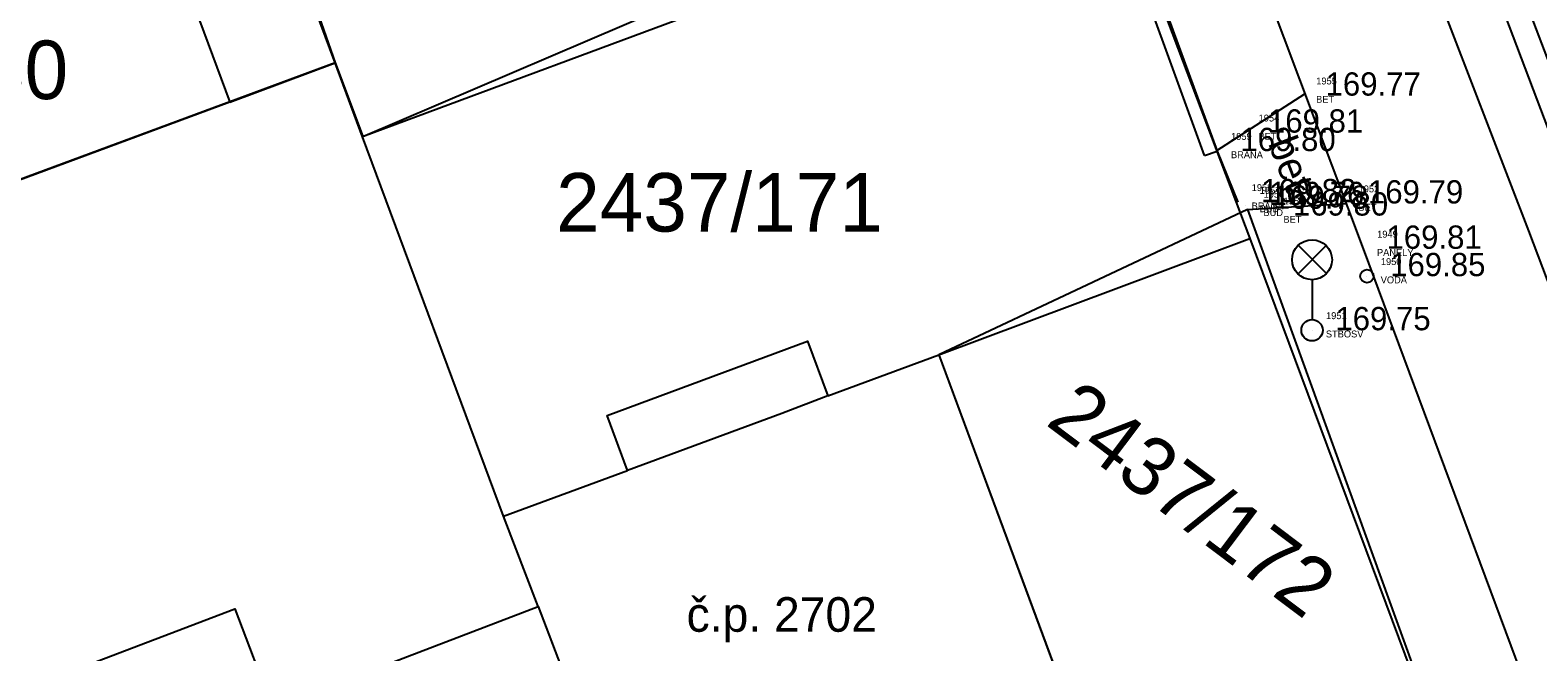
# Model space of a CAD drawing. Extents: x -566117 to -565580, y -1202428 to -1201938.
# Drawn here: x -565937.36 to -565909.04, y -1202084.03 to -1202072.35 of the extents above; entities that cross this region are included whole.
import ezdxf

# ---------------------------------------------------------------- set-up
doc = ezdxf.new("R2010")
doc.units = 0
for name, color, linetype in [('Bod', 7, 'Continuous'), ('BUDOVY_MĚŘ (Construction)', 7, 'Continuous'), ('BUOVY_NEMĚŘ', 7, 'Continuous'), ('CIZÍ_NADZEM', 7, 'Continuous'), ('Implicitní', 7, 'Continuous'), ('Katastr', 7, 'Continuous'), ('Kod', 7, 'Continuous'), ('Oplocení', 7, 'Continuous'), ('POMOC_POPIS', 7, 'Continuous'), ('Voda', 7, 'Continuous'), ('Výška', 7, 'Continuous'), ('Zpevněné plohy', 7, 'Continuous'), ('Číslo', 7, 'Continuous'), ('Číslo popisné', 7, 'Continuous')]:
    doc.layers.add(name, color=color, linetype=linetype)

# ---------------------------------------------------------------- blocks, each defined once
blk = doc.blocks.new('A$C69D74C1E')
at = {"layer": 'Katastr'}
for p, q in [((133.3, -4.52), (131.48, 0.38)), ((147.79, -0.7), (150.48, -7.82)), ((142.08, -2.84), (133.81, -5.91)), ((131.32, -5.26), (133.3, -4.52)), ((133.81, -5.91), (133.3, -4.52)), ((131.32, -5.26), (125.11, -7.56)), ((136.46, -13.04), (133.81, -5.91)), ((144.64, -10.01), (150.48, -7.82)), ((150.48, -7.82), (153.51, -15.96)), ((144.64, -10.01), (147.66, -18.17)), ((142.55, -10.78), (141.69, -11.11)), ((141.69, -11.11), (138.79, -12.18)), ((137.11, -14.74), (136.46, -13.04)), ((137.11, -14.74), (139.61, -21.3))]:
    blk.add_line(p, q, dxfattribs=at)
for points in [[(125.11, -7.56), (123.5, -3.22), (129.71, -0.92), (131.32, -5.26)], [(136.46, -13.04), (138.79, -12.18), (138.41, -11.15), (142.17, -9.75), (142.55, -10.78), (144.64, -10.01)], [(139.61, -21.3), (131.45, -24.21), (128.42, -15.92), (131.41, -14.78), (132.12, -16.65), (137.11, -14.74)]]:
    blk.add_lwpolyline(points, dxfattribs=at)
for s, p in [('5080', (125.01, -5.203)), ('2437/171', (137.45, -7.693))]:
    blk.add_text(s, height=1.1, dxfattribs=at).set_placement(p)
blk.add_text('2437/172', height=1.1, rotation=323, dxfattribs=at).set_placement((146.621, -11.307))
blk = doc.blocks.new('6.560')
at = {"layer": 'CIZÍ_NADZEM'}
for p, q in [((-0.528, 2.124), (0.528, 3.18)), ((0.544, 2.13), (-0.512, 3.188)), ((0, 1.9), (0, 0.4))]:
    blk.add_line(p, q, dxfattribs=at)
for centre, radius in [((0, 2.65), 0.75), ((0, 0), 0.4)]:
    blk.add_circle(centre, radius, dxfattribs=at)
blk = doc.blocks.new('POINT_DISPLAY')
at = {"layer": 'Implicitní'}
blk.add_line((0, 0), (0, 0), dxfattribs=at)

msp = doc.modelspace()

# ---------------------------------------------------------------- linework, layer by layer
at = {"layer": 'BUDOVY_MĚŘ (Construction)'}
msp.add_line((-565914.494, -1202075.72), (-565911.07, -1202085.169), dxfattribs=at)
at = {"layer": 'BUOVY_NEMĚŘ'}
msp.add_line((-565914.494, -1202075.72), (-565920.29, -1202078.45), dxfattribs=at)
for points in [[(-565933.165, -1202068.568), (-565931.63, -1202072.96), (-565939.889, -1202076.02)], [(-565931.63, -1202072.96), (-565931.115, -1202074.348), (-565922.67, -1202070.73)], [(-565927.82, -1202083.18), (-565928.47, -1202081.48), (-565926.14, -1202080.62), (-565926.52, -1202079.59), (-565922.76, -1202078.19), (-565922.38, -1202079.22), (-565920.29, -1202078.45), (-565917.27, -1202086.61), (-565925.32, -1202089.74)]]:
    msp.add_lwpolyline(points, dxfattribs=at)
msp.add_lwpolyline([(-565927.82, -1202083.18), (-565925.32, -1202089.74), (-565933.48, -1202092.65), (-565936.51, -1202084.36), (-565933.52, -1202083.22), (-565932.81, -1202085.09)], close=True, dxfattribs=at)
at = {"layer": 'Oplocení'}
for p, q in [((-565917.225, -1202068.705), (-565915.064, -1202074.62)), ((-565915.299, -1202074.705), (-565917.372, -1202069.027)), ((-565915.299, -1202074.705), (-565915.064, -1202074.621)), ((-565915.064, -1202074.62), (-565914.676, -1202075.581))]:
    msp.add_line(p, q, dxfattribs=at)
for points in [[(-565905.607, -1202082.801), (-565908.31, -1202075.616), (-565911.378, -1202067.511), (-565914.339, -1202059.648), (-565915.727, -1202055.909), (-565915.361, -1202055.747)], [(-565915.361, -1202055.747), (-565913.864, -1202059.459), (-565911.26, -1202066.577), (-565907.922, -1202075.341), (-565905.493, -1202081.913), (-565903.439, -1202081.099)]]:
    msp.add_lwpolyline(points, dxfattribs=at)
at = {"layer": 'Voda'}
msp.add_circle((-565912.25, -1202076.971), 0.125, dxfattribs=at)
at = {"layer": 'Zpevněné plohy'}
for p, q in [((-565915.119, -1202069.014), (-565912.321, -1202076.456)), ((-565915.068, -1202074.609), (-565913.415, -1202073.546)), ((-565914.494, -1202075.72), (-565912.641, -1202075.604)), ((-565912.321, -1202076.456), (-565908.642, -1202086.351))]:
    msp.add_line(p, q, dxfattribs=at)
msp.add_lwpolyline([(-565916.911, -1202055.469), (-565915.451, -1202059.598), (-565912.427, -1202067.771), (-565909.215, -1202076.116), (-565906.527, -1202083.223), (-565903.134, -1202092.404)], dxfattribs=at)
for points in [[(-566046.233, -1202095.491), (-566045.931, -1202095.393), (-566043.978, -1202094.752), (-566040.389, -1202093.195), (-566035.531, -1202091.756), (-566028.975, -1202089.449), (-566022.404, -1202086.74), (-566013.877, -1202083.764), (-566006.988, -1202080.967), (-565999.231, -1202078.336), (-565993.39, -1202076.098), (-565982.391, -1202071.759), (-565967.94, -1202066.641), (-565949.498, -1202059.811), (-565935.388, -1202054.572), (-565926.049, -1202051.077), (-565917.958, -1202048.181), (-565909.827, -1202045.163), (-565898.95, -1202041.321), (-565888.732, -1202037.388), (-565879.759, -1202034.036), (-565869.081, -1202030.224), (-565859.242, -1202026.317), (-565849.297, -1202023.069), (-565843.932, -1202020.848), (-565836.631, -1202018.501), (-565830.04, -1202016.01), (-565822.89, -1202013.251), (-565816.476, -1202011.009), (-565808.989, -1202007.913), (-565802.143, -1202004.887), (-565798.059, -1202002.759), (-565793.947, -1202000.116), (-565789.34, -1201997.072), (-565785.134, -1201994.185), (-565781.539, -1201991.969), (-565778.045, -1201989.73), (-565773.319, -1201986.775), (-565768.281, -1201983.714), (-565761.544, -1201979.725), (-565754.374, -1201977.005), (-565748.201, -1201974.518), (-565743.713, -1201972.786), (-565741.115, -1201971.759), (-565739.444, -1201971.098)], [(-565976.764, -1202074.599), (-565975.068, -1202073.996), (-565970.908, -1202072.515), (-565960.65, -1202068.538), (-565946.466, -1202063.528), (-565932.832, -1202058.326), (-565923.028, -1202054.759), (-565915.71, -1202052.273), (-565903.782, -1202047.572), (-565889.735, -1202042.655), (-565875.782, -1202037.425), (-565865.226, -1202033.562), (-565857.124, -1202030.559), (-565849.222, -1202027.615), (-565843.807, -1202025.74), (-565838.67, -1202023.909), (-565834.175, -1202022.242), (-565830.509, -1202020.913), (-565828.358, -1202020.134)]]:
    msp.add_open_spline(points, degree=3, dxfattribs=at)

# ---------------------------------------------------------------- block references
at = {"layer": 'Bod'}
for p in [(-565913.464, -1202073.578), (-565914.546, -1202074.273), (-565915.064, -1202074.62), (-565914.676, -1202075.581), (-565914.525, -1202075.635), (-565914.454, -1202075.705), (-565914.078, -1202075.832), (-565912.668, -1202075.605), (-565909.215, -1202076.116), (-565912.321, -1202076.456), (-565912.25, -1202076.971), (-565913.281, -1202077.987)]:
    msp.add_blockref('POINT_DISPLAY', p, dxfattribs=at)
at = {"layer": 'CIZÍ_NADZEM', "xscale": 0.5, "yscale": 0.5}
msp.add_blockref('6.560', (-565913.281, -1202077.987), dxfattribs=at)
at = {"layer": 'Implicitní'}
msp.add_blockref('A$C69D74C1E', (-566064.93, -1202068.44), dxfattribs=at)

# ---------------------------------------------------------------- texts
at = {"layer": 'Kod'}
for s, p in [('BET', (-565913.205, -1202073.712)), ('BET', (-565914.287, -1202074.408)), ('BRANA', (-565914.804, -1202074.754)), ('BRANA', (-565914.417, -1202075.716)), ('BUD', (-565914.266, -1202075.769)), ('BUD', (-565914.194, -1202075.84)), ('BET', (-565913.819, -1202075.967)), ('BET', (-565912.409, -1202075.74)), ('PANELY', (-565912.061, -1202076.591)), ('VODA', (-565911.991, -1202077.106)), ('STBOSV', (-565913.021, -1202078.122))]:
    msp.add_text(s, height=0.13, dxfattribs=at).set_placement(p)
at = {"layer": 'POMOC_POPIS'}
msp.add_text('bet', height=0.55, rotation=290.8271, dxfattribs=at).set_placement((-565914.112, -1202074.471))
at = {"layer": 'Výška'}
for s, p in [('169.77', (-565913.027, -1202073.578)), ('169.81', (-565914.109, -1202074.273)), ('169.80', (-565914.626, -1202074.62)), ('169.82', (-565914.239, -1202075.581)), ('169.76', (-565914.088, -1202075.635)), ('169.78', (-565914.016, -1202075.705)), ('169.79', (-565912.231, -1202075.605)), ('169.80', (-565913.641, -1202075.832)), ('169.81', (-565911.883, -1202076.456)), ('169.85', (-565911.813, -1202076.971)), ('169.75', (-565912.843, -1202077.987))]:
    msp.add_text(s, height=0.4375, dxfattribs=at).set_placement(p)
at = {"layer": 'Číslo'}
for s, p in [('1955', (-565913.202, -1202073.368)), ('1954', (-565914.284, -1202074.064)), ('1959', (-565914.802, -1202074.41)), ('1958', (-565914.414, -1202075.372)), ('1952', (-565912.406, -1202075.396)), ('1957', (-565914.263, -1202075.425)), ('1956', (-565914.191, -1202075.496)), ('1953', (-565913.816, -1202075.623)), ('1949', (-565912.058, -1202076.247)), ('1950', (-565911.988, -1202076.762)), ('1951', (-565913.018, -1202077.778))]:
    msp.add_text(s, height=0.13, dxfattribs=at).set_placement(p)
at = {"layer": 'Číslo popisné'}
msp.add_text('č.p. 2702', height=0.65, dxfattribs=at).set_placement((-565925.031, -1202083.653))

doc.saveas('drawing.dxf')
